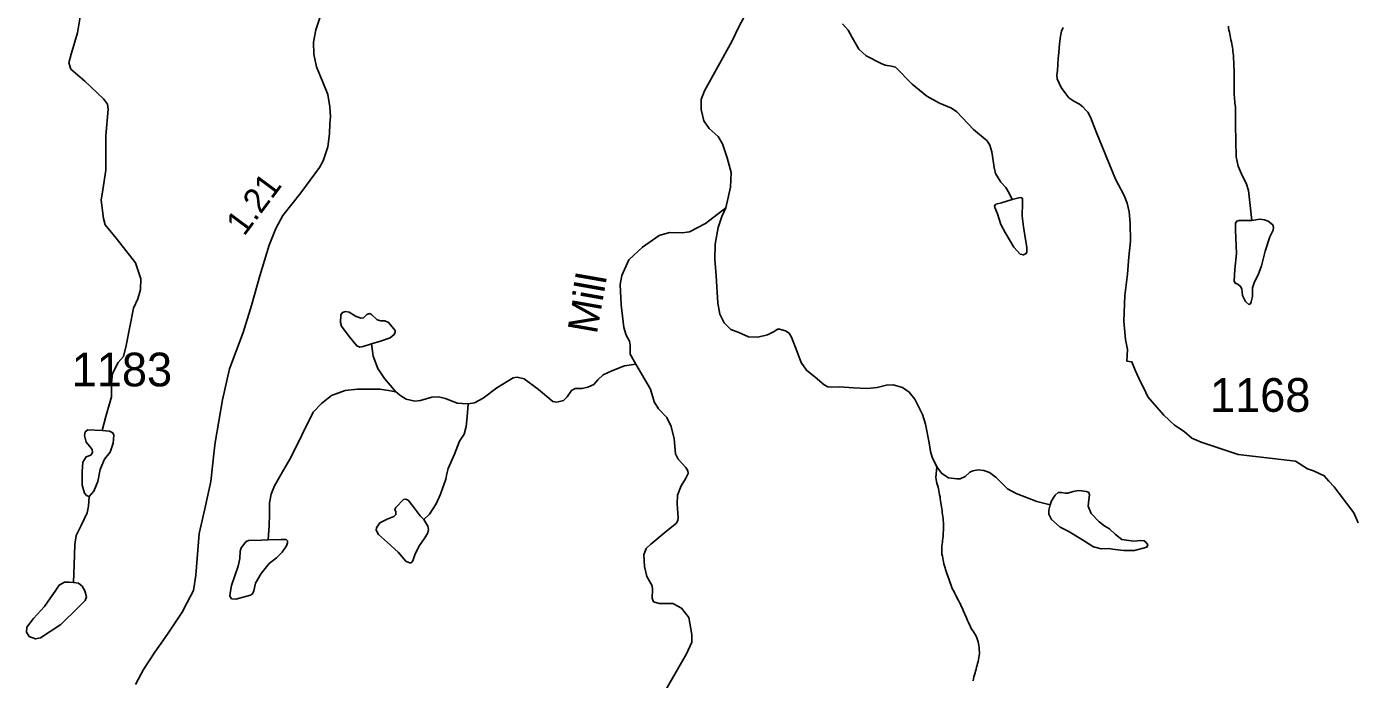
# Model space of a CAD drawing. Extents: x 1950930 to 2061844, y 904556 to 1017002.
# Drawn here: x 1963557 to 1970262, y 940756 to 944049 of the extents above; entities that cross this region are included whole.
import ezdxf

# ---------------------------------------------------------------- set-up
doc = ezdxf.new("R2010")
doc.units = 0
for name, color, linetype in [('Exist Hydrographic Creek Single Shore', 7, 'Continuous'), ('Exist Hydrographic Creek Single Shore Label', 7, 'Continuous'), ('Exist Hydrographic Misc Water Feature', 7, 'Continuous'), ('Exist Road Non-System Type 51', 7, 'Continuous'), ('Exist Road Primary US Structure Standard Bridge CELL', 7, 'Continuous'), ('Exist Road Secondary Type 51 Attributed', 7, 'Continuous'), ('Exist Road Secondary Type 51 Number Label', 7, 'Continuous')]:
    doc.layers.add(name, color=color, linetype=linetype)

msp = doc.modelspace()

# ---------------------------------------------------------------- linework, layer by layer
at = {"layer": 'Exist Hydrographic Creek Single Shore'}
for points in [[(1967080.4, 943134.9), (1967103.9, 943238.1), (1967106.3, 943312), (1967086.9, 943387.2), (1967062.5, 943457.1), (1967040.7, 943493.6), (1966995.2, 943534.4), (1966969.2, 943572.6), (1966956.2, 943630.3), (1966956.2, 943681.5), (1966973.3, 943725.4), (1967110.5, 943973.3), (1967146.6, 944050.9), (1967168.6, 944090.7), (1967227.3, 944149), (1967289.1, 944217.6), (1967350.8, 944287.5)], [(1963937.4, 942011.2), (1963956.9, 942081.5), (1963984.5, 942182.2), (1963984.5, 942252.1), (1963989.3, 942299.2), (1964018.6, 942354.5), (1964044.6, 942385.3), (1964059.2, 942440.6), (1964096.5, 942629.1), (1964117.7, 942675.4), (1964130.6, 942722.5), (1964132.3, 942776.2), (1964106.3, 942857.4), (1964008.8, 942980.9), (1963953.6, 943049.2), (1963945.5, 943080.1), (1963932.5, 943172.7), (1963940.6, 943226), (1963956.9, 943325.1), (1963956.9, 943497.4), (1963968.2, 943632.2), (1963965, 943656.9), (1963945.5, 943684.6), (1963851.3, 943774), (1963779.8, 943834.1), (1963770.1, 943865), (1963781.5, 943908.8), (1963813.9, 944017.7), (1963828.6, 944108.7)], [(1966626, 942345.9), (1966597.9, 942396.2), (1966598.7, 942441.7), (1966595.5, 942462.8), (1966578.4, 942492.9), (1966566.9, 942531.3), (1966553.1, 942646), (1966548.2, 942748.4), (1966556.3, 942793.2), (1966591.3, 942872.9), (1966660.3, 942936.2), (1966743.9, 942994.7), (1966795.9, 943010.2), (1966861.1, 943009), (1966897.6, 943013), (1966978, 943056.1), (1967080.4, 943134.9)], [(1966675.5, 940524.8), (1966882.3, 940885.5), (1966908.3, 940944), (1966908.3, 940983.4), (1966893.7, 941068.7), (1966856.3, 941115), (1966813.3, 941138.6), (1966744.2, 941139.4), (1966715.8, 941148.3), (1966708.5, 941166.2), (1966711, 941210.1), (1966708.5, 941228), (1966681.6, 941274.9), (1966670.2, 941325.3), (1966667.5, 941384.8), (1966679.1, 941417.1), (1966701.9, 941439.1), (1966782.3, 941505.1), (1966831, 941544.9), (1966838.3, 941558.7), (1966839.9, 941570.9), (1966834.2, 941642.4), (1966835.8, 941685.4), (1966854.5, 941731.9), (1966877.3, 941768.5), (1966890.3, 941794.5), (1966887.8, 941808.3), (1966878.1, 941825.4), (1966839.1, 941867.6), (1966826.9, 941893.6), (1966819.6, 941969.1), (1966805, 942032.5), (1966782.3, 942077), (1966741.6, 942120.1), (1966718.1, 942156.6), (1966701, 942219.2), (1966626, 942345.9)]]:
    msp.add_lwpolyline(points, dxfattribs=at)
at = {"layer": 'Exist Hydrographic Misc Water Feature'}
for points in [[(1968522.5, 943176.7), (1968507.9, 943209.3), (1968490.8, 943237.8), (1968465.7, 943263.8), (1968438.9, 943307.7), (1968432.4, 943338.5), (1968424.2, 943394.6), (1968420.2, 943416.4), (1968409.6, 943450.6), (1968395.8, 943472.5), (1968327.6, 943529.4), (1968243.1, 943618.8), (1968217.6, 943636.8), (1968156.7, 943662), (1968091.8, 943696.9), (1968017.9, 943758.7), (1967934.2, 943844), (1967914.3, 943849.5), (1967882.7, 943853.6), (1967862.4, 943862.5), (1967787.7, 943901.5), (1967750.3, 943934.8), (1967716.2, 943994.2), (1967696.7, 944030.7), (1967668.3, 944063.2)], [(1969611.6, 944050.4), (1969613, 944040.4), (1969614.9, 944030.6), (1969616.7, 944020.7), (1969618.6, 944010.8), (1969620.6, 944001.8), (1969622.7, 943991.8), (1969624.7, 943982), (1969626.8, 943972), (1969628.6, 943962.2), (1969630.2, 943952.3), (1969631.9, 943942.4), (1969633.5, 943932.6), (1969634.8, 943922.7), (1969635.8, 943912.9), (1969636.8, 943902.9), (1969637.4, 943893.1), (1969638.2, 943883.2), (1969638.7, 943872.6), (1969639.3, 943862.7), (1969639.7, 943852.8), (1969640.1, 943843.1), (1969640.5, 943833.1), (1969640.7, 943822.4), (1969640.9, 943812.6), (1969640.9, 943802.8), (1969640.9, 943792.9), (1969640.9, 943783.1), (1969640.7, 943773.2), (1969640.7, 943762.6), (1969640.7, 943752.7), (1969640.7, 943742.9), (1969640.7, 943733), (1969640.9, 943723.2), (1969641.1, 943712.5), (1969641.5, 943702.6), (1969642.1, 943692.9), (1969643, 943682.9), (1969643.8, 943673.1), (1969644.8, 943663.2), (1969645.8, 943653.3), (1969646.9, 943642.6), (1969647.7, 943632.8), (1969647.5, 943553.2), (1969650.9, 943391.4), (1969661.3, 943344), (1969681.4, 943297.4), (1969701.5, 943259.6), (1969712.7, 943221.8), (1969729.6, 943070.7)], [(1968522.5, 943176.7), (1968468.1, 943160.4), (1968440.5, 943152.3), (1968434, 943144.2), (1968434.8, 943136.9), (1968449.4, 943103.5), (1968465.7, 943049.9), (1968486.8, 943010.9), (1968531.4, 942936.2), (1968563.1, 942901.2), (1968579.3, 942897.2), (1968593.1, 942903.7), (1968597.2, 942913.4), (1968597.2, 942937), (1968588.3, 942984.1), (1968579.3, 943038.5), (1968572.8, 943092.2), (1968575.3, 943160.4), (1968575.3, 943179.9), (1968571.2, 943184.8), (1968562.3, 943186.4), (1968522.5, 943176.7)], [(1968142.4, 941827.6), (1968119.7, 941876.3), (1968110.8, 941905.5), (1968104.3, 941949.4), (1968085.6, 942043.7), (1968071, 942091.6), (1968032, 942170.4), (1968004.1, 942205), (1967970, 942228.5), (1967923.7, 942242.3), (1967888.8, 942240.7), (1967842.5, 942228.5), (1967792.1, 942223.7), (1967723.1, 942226.1), (1967652.5, 942232.6), (1967611, 942229.3), (1967593.2, 942231.8), (1967575.3, 942241.5), (1967529.8, 942280.5), (1967485.7, 942315.6), (1967458.9, 942354.6), (1967438.6, 942408.3), (1967410.1, 942482.2), (1967398.8, 942501.7), (1967380.1, 942513.9), (1967350, 942522.8), (1967340.3, 942522), (1967324.1, 942511.5), (1967289.1, 942493.6), (1967242, 942483), (1967194.9, 942484.6), (1967146.2, 942505.8), (1967105.2, 942521.6), (1967071.9, 942554.9), (1967049.2, 942598.8), (1967039.4, 942653.2), (1967032.1, 942791.4), (1967024, 942875.7), (1967026.4, 942952.1), (1967041.1, 943035), (1967059.7, 943091), (1967080.4, 943134.9)], [(1969729.6, 943070.7), (1969663.7, 943070.2), (1969654.1, 943067), (1969648.4, 943056.6), (1969648.4, 943021.2), (1969653.3, 942903.9), (1969644.4, 942824.3), (1969641.2, 942766.5), (1969646, 942755.2), (1969659.7, 942748.8), (1969673.3, 942738.3), (1969679, 942726.3), (1969683, 942691.7), (1969698.2, 942662), (1969715.1, 942647.5), (1969723.1, 942650.7), (1969726.4, 942661.2), (1969733.6, 942686.9), (1969732.8, 942703), (1969732.8, 942730.3), (1969743.2, 942760.8), (1969761.7, 942796.2), (1969778.6, 942842), (1969797, 942916.7), (1969821.1, 942988.3), (1969837.2, 943021.2), (1969839.6, 943037.3), (1969835.6, 943048.5), (1969812.3, 943067.8), (1969794.6, 943074.3), (1969769.7, 943076.7), (1969729.6, 943070.7)], [(1965295.5, 942448), (1965252.5, 942434.9), (1965236.3, 942432.5), (1965220.8, 942439), (1965181.8, 942486.1), (1965142.9, 942538.1), (1965138.8, 942556), (1965139.6, 942595), (1965148.6, 942607.2), (1965164, 942611.2), (1965181.8, 942608.8), (1965214.3, 942588.5), (1965240.3, 942577.9), (1965254.1, 942579.5), (1965271.2, 942597.4), (1965284.2, 942601.5), (1965294.7, 942596.6), (1965323.1, 942569), (1965341.8, 942564.1), (1965362.1, 942564.1), (1965380.8, 942556.8), (1965398.7, 942534.9), (1965413.3, 942516.2), (1965414.9, 942507.2), (1965409.2, 942495), (1965388.9, 942478.8), (1965340.2, 942462.5), (1965295.5, 942448)], [(1965418.2, 942206.7), (1965360.5, 942274.1), (1965327.2, 942323.7), (1965302.8, 942387.1), (1965295.5, 942448)], [(1965782.3, 942146.1), (1965813.6, 942151.7), (1965856.7, 942174.5), (1965925.7, 942226.5), (1966008.5, 942276.9), (1966028.8, 942280.1), (1966063.7, 942272.8), (1966136.8, 942218.4), (1966209.1, 942158.2), (1966229.4, 942155), (1966262.7, 942162.3), (1966280.6, 942181), (1966302.5, 942213.5), (1966320.7, 942224.1), (1966356.4, 942224.1), (1966384.8, 942229.8), (1966414.9, 942244.4), (1966434.4, 942267.9), (1966461.2, 942292.3), (1966505, 942311.8), (1966569.2, 942337), (1966626, 942345.9)], [(1964773.7, 941460.7), (1964778.6, 941532.8), (1964780.2, 941586.5), (1964781, 941646.6), (1964789.1, 941690.5), (1964807, 941732.7), (1964846, 941803.4), (1964889, 941875.8), (1965001.1, 942104.1), (1965042.2, 942148.2), (1965094.1, 942188), (1965161.5, 942214), (1965224.9, 942219.7), (1965336.1, 942219.7), (1965380, 942213.2), (1965418.2, 942206.7)], [(1965418.2, 942206.7), (1965442.8, 942185.9), (1965468.8, 942168.8), (1965512.7, 942159.9), (1965541.1, 942163.1), (1965598.8, 942179.4), (1965632.9, 942181), (1965667, 942173.7), (1965704.3, 942157.4), (1965728.7, 942150.1), (1965751.4, 942147.7), (1965782.3, 942146.1)], [(1965782.3, 942146.1), (1965776, 942080.7), (1965772, 942031.9), (1965761.4, 941992.9), (1965737.9, 941958), (1965712.7, 941893), (1965681.8, 941819.8), (1965674.5, 941792.2), (1965669.7, 941766.2), (1965642.9, 941689.7), (1965620.1, 941642.5), (1965586.8, 941589.7), (1965558.4, 941562.1)], [(1963937.4, 942011.2), (1963865.9, 942014.5), (1963852.9, 942004.7), (1963849.7, 941986.9), (1963857.8, 941952.7), (1963875.7, 941931.6), (1963887, 941915.4), (1963888.7, 941900.7), (1963880.5, 941887.7), (1963857.8, 941879.6), (1963839.9, 941852), (1963836.7, 941803.2), (1963836.7, 941736.6), (1963849.7, 941696), (1963859.4, 941684.6), (1963872.4, 941679.4)], [(1963872.4, 941679.4), (1963895.2, 941705.7), (1963916.3, 941754.5), (1963927.6, 941814.6), (1963950.4, 941866.6), (1963978, 941902.4), (1963992.6, 941947.9), (1963997.5, 941988.5), (1963991, 941999.9), (1963974.7, 942008), (1963937.4, 942011.2)], [(1968136.2, 941840), (1968140.7, 941830.9), (1968142.4, 941827.6)], [(1968220.7, 941215.5), (1968217, 941224.6), (1968213.5, 941234.6), (1968210.1, 941243.6), (1968206.6, 941252.7), (1968203.3, 941262.7), (1968199.8, 941271.8), (1968196.5, 941281.6), (1968193.4, 941290.8), (1968190.4, 941300.6), (1968187.3, 941310.6), (1968184.4, 941319.7), (1968181.8, 941329.6), (1968178.9, 941339.5), (1968176.6, 941349.3), (1968174.4, 941358.4), (1968172.5, 941368.4), (1968170.9, 941378.2), (1968169, 941388.1), (1968168.4, 941398), (1968168, 941407.8), (1968168.4, 941417.7), (1968169, 941427.4), (1968170.1, 941438.1), (1968170.9, 941447.9), (1968172.3, 941457.8), (1968173.1, 941467.6), (1968174.4, 941478.2), (1968175, 941488.1), (1968175.4, 941497.9), (1968176, 941507.7), (1968176.6, 941517.6), (1968177, 941528.2), (1968177, 941538.1), (1968176.4, 941547.9), (1968175.4, 941557.7), (1968174.4, 941567.7), (1968173.1, 941577.5), (1968172.1, 941587.4), (1968170.7, 941597.3), (1968169.3, 941607.2), (1968168, 941617), (1968166.4, 941627), (1968165.1, 941637.6), (1968163.5, 941647.5), (1968162.3, 941657.4), (1968160.6, 941667.2), (1968159, 941677.1), (1968157.2, 941687), (1968155.5, 941696.9), (1968153.7, 941706.7), (1968152, 941716.7), (1968149.8, 941725.7), (1968146.7, 941735.6), (1968143.4, 941745.6), (1968141.2, 941754.6), (1968138.9, 941764.4), (1968138.3, 941774.4), (1968142.4, 941827.6)], [(1968714.2, 941636), (1968647.2, 941654.1), (1968542.5, 941693.9), (1968498.6, 941717.4), (1968475.9, 941741), (1968442.6, 941775.1), (1968407.7, 941800.3), (1968379.2, 941809.3), (1968350.8, 941812.5), (1968324, 941808.4), (1968309.9, 941801.9), (1968286.3, 941779.2), (1968261.2, 941768.6), (1968243.3, 941768.6), (1968201.1, 941773.5), (1968168, 941794.6), (1968142.4, 941827.6)], [(1968714.2, 941636), (1968706.9, 941609.2), (1968707.7, 941589.7), (1968721.5, 941562.1), (1968764.6, 941524.7), (1968804.4, 941504.4), (1968868.5, 941465.4), (1968932.7, 941425.6), (1968971.6, 941415), (1969008.2, 941415.8), (1969040.7, 941411.8), (1969084.5, 941406.1), (1969138.9, 941406.9), (1969201.5, 941424), (1969205.5, 941435.3), (1969198.2, 941446.7), (1969186.8, 941454.8), (1969170.6, 941457.3), (1969133.2, 941454), (1969075.6, 941462.1), (1969043.1, 941487.3), (1969013.1, 941515.8), (1968988.7, 941529.6), (1968960.3, 941550.7), (1968920.5, 941593), (1968905.9, 941630.3), (1968909.1, 941661.2), (1968912.4, 941687.2), (1968908.3, 941698.6), (1968896.9, 941703.5), (1968858, 941708.3), (1968829.5, 941703.5), (1968803.5, 941695.3), (1968789.7, 941695.3), (1968770.3, 941699.4), (1968754, 941698.6), (1968738.6, 941685.6), (1968720.7, 941656.3), (1968714.2, 941636)], [(1963792.8, 941245.2), (1963797.7, 941334.9), (1963801, 941437.3), (1963807.4, 941482.8), (1963831.8, 941533.2), (1963862.7, 941596.5), (1963869.2, 941630.7), (1963872.4, 941679.4)], [(1965558.4, 941562.1), (1965578.5, 941528.6), (1965582.5, 941511.6), (1965579.3, 941496.1), (1965563, 941470.1), (1965536.2, 941431.1), (1965515.1, 941389.7), (1965502.9, 941354.7), (1965494.8, 941345), (1965486.7, 941344.2), (1965467.2, 941352.3), (1965429, 941398.6), (1965375.4, 941446.5), (1965330.8, 941487.2), (1965317.8, 941508.3), (1965320.2, 941521.3), (1965337.3, 941546.5), (1965374.6, 941565.2), (1965407.9, 941578.2), (1965417.7, 941587.9), (1965417.7, 941600.9), (1965412.8, 941613.9), (1965416.9, 941623.7), (1965456.6, 941663.5), (1965467.2, 941665.1), (1965479.4, 941659.4), (1965505.4, 941628.6), (1965539.5, 941581.4), (1965558.4, 941562.1)], [(1964773.7, 941460.7), (1964840.3, 941462.3), (1964864.7, 941461.5), (1964871.2, 941455), (1964872, 941445.2), (1964867.1, 941430.6), (1964844.4, 941397.3), (1964816.7, 941368.9), (1964779.4, 941341.2), (1964738.8, 941290.1), (1964711.2, 941242.1), (1964701.4, 941202.3), (1964695.7, 941187.7), (1964686, 941181.2), (1964612.1, 941161.7), (1964590.2, 941162.5), (1964581.2, 941175.5), (1964582.1, 941191.7), (1964590.2, 941229.1), (1964607.2, 941283.6), (1964622.7, 941327.4), (1964630.8, 941365.6), (1964633.2, 941403.8), (1964638.9, 941419.2), (1964663.3, 941451.7), (1964674.6, 941457.4), (1964740.4, 941458.2), (1964773.7, 941460.7)], [(1963792.8, 941245.2), (1963818.8, 941241.9), (1963836.7, 941227.3), (1963851.3, 941202.9), (1963859.4, 941172.1), (1963852.9, 941154.2), (1963817.2, 941118.4), (1963729.5, 941033.9), (1963627.2, 940965.7), (1963602.8, 940960.8), (1963570.3, 940972.2), (1963557.3, 940994.9), (1963559, 941019.3), (1963591.4, 941063.2), (1963646.7, 941123.3), (1963705.1, 941206.2), (1963721.4, 941232.2), (1963747.4, 941246.8), (1963771.7, 941246.8), (1963792.8, 941245.2)], [(1968325.3, 940749.8), (1968327.1, 940759.7), (1968329.4, 940769.4), (1968332.3, 940779.2), (1968335.5, 940789), (1968338.2, 940797.9), (1968340.9, 940807.8), (1968343.3, 940817.5), (1968346, 940827.4), (1968348.5, 940837.2), (1968350.9, 940846.9), (1968353.2, 940856.7), (1968354.8, 940866.5), (1968356.5, 940876.4), (1968357.7, 940886.1), (1968357.7, 940896), (1968357.1, 940905.9), (1968356.1, 940916.5), (1968354.8, 940926.5), (1968352.8, 940936.3), (1968350.9, 940946.2), (1968348.3, 940955.3), (1968345.2, 940965.2), (1968341.3, 940974.3), (1968336.6, 940982.6), (1968331, 940990.9), (1968325.5, 941000.1), (1968319.8, 941008.4), (1968314.8, 941016.7), (1968310.5, 941025.7), (1968306.2, 941034.9), (1968302.1, 941044), (1968298, 941053.1), (1968294.1, 941062.2), (1968290.2, 941071.4), (1968286.1, 941080.5), (1968282, 941089.6), (1968278.1, 941098.6), (1968274, 941108.6), (1968269.9, 941117.7), (1968265.8, 941126), (1968261.5, 941135.1), (1968257, 941144.3), (1968252.5, 941153.4), (1968247.8, 941162.5), (1968243.1, 941170.8), (1968238.4, 941179.9), (1968233.6, 941189.1), (1968229.5, 941197.4), (1968224.8, 941206.4), (1968220.7, 941215.5)]]:
    msp.add_lwpolyline(points, dxfattribs=at)
at = {"layer": 'Exist Road Non-System Type 51'}
msp.add_lwpolyline([(1969111.1, 942887.6), (1969118.3, 942965.7), (1969116.6, 943056.4), (1969112.8, 943115.2), (1969101.8, 943158.4), (1969086, 943196.9), (1969042.9, 943279.2), (1968946.4, 943517.3), (1968916.6, 943592.2), (1968904, 943617.3), (1968892.2, 943629.1), (1968879, 943644), (1968861.6, 943656.6), (1968833.5, 943672.2), (1968808.4, 943688.8), (1968792.6, 943709.1), (1968769.9, 943741.3), (1968748.8, 943784.8), (1968747.6, 943802.8), (1968750.4, 943827.9), (1968754.2, 943887.4), (1968758.2, 943917.8), (1968760.9, 943961.3), (1968766.1, 944001), (1968771.5, 944026.1), (1968779.4, 944043.2)], dxfattribs=at)
at = {"layer": 'Exist Road Secondary Type 51 Attributed'}
for points in [[(1964105.4, 940730.4), (1964146.3, 940805.5), (1964202.7, 940893), (1964266.7, 940985), (1964340.5, 941095), (1964366.1, 941144.6), (1964397.7, 941204.9), (1964409.7, 941281.7), (1964427, 941491.7), (1964455.6, 941616.6), (1964485.7, 941753.6), (1964501.5, 941909.5), (1964507.5, 941951.6), (1964543.6, 942166.9), (1964579, 942322.7), (1964648.2, 942506.4), (1964689.5, 942642.7), (1964733.1, 942791.7), (1964779.8, 942946.8), (1964812.1, 943030.4), (1964848.2, 943095.1), (1964938.5, 943210.4), (1965033.2, 943337.5), (1965051.3, 943372.1), (1965074.6, 943442.1), (1965083.6, 943508.4), (1965085.1, 943559.6), (1965088.1, 943592.7), (1965085.1, 943643.9), (1965074.6, 943705.6), (1965050.5, 943768.8), (1965018.2, 943846.4), (1965004.7, 943909.6), (1965003.2, 943969.8), (1965013.7, 944033.1), (1965034.7, 944093.3)], [(1970265.6, 941546.2), (1970244.5, 941595.6), (1970170.3, 941694.3), (1970144.5, 941728.3), (1970118.5, 941756.4), (1970094.6, 941782.6), (1970040.7, 941808.6), (1970010.7, 941818.7), (1969950.1, 941856.6), (1969661.3, 941889.8), (1969475.1, 941952.4), (1969427.2, 941972.6), (1969389.8, 942006.4), (1969340.2, 942038.1), (1969286, 942089.2), (1969249.9, 942131.4), (1969206.3, 942181.1), (1969186.7, 942224.7), (1969167.2, 942260.9), (1969141.6, 942316.6), (1969124.7, 942357.6), (1969100.4, 942361.4), (1969103.6, 942420.8), (1969093.8, 942470.5), (1969085.1, 942563.4), (1969090.1, 942691.8), (1969102.9, 942799.5), (1969111.1, 942887.6)]]:
    msp.add_lwpolyline(points, dxfattribs=at)

# ---------------------------------------------------------------- texts
at = {"layer": 'Exist Hydrographic Creek Single Shore Label'}
msp.add_text('Mill', height=150, rotation=79.99711, dxfattribs=at).set_placement((1966429.5, 942493.4))
at = {"layer": 'Exist Road Primary US Structure Standard Bridge CELL'}
msp.add_text('1.21', height=125, rotation=53.28352, dxfattribs=at).set_placement((1964653.1, 942987.4))
at = {"layer": 'Exist Road Secondary Type 51 Number Label'}
for s, p in [('1183', (1963784.6, 942234.2)), ('1168', (1969519.2, 942105.7))]:
    msp.add_text(s, height=170, dxfattribs=at).set_placement(p)

doc.saveas('drawing.dxf')
